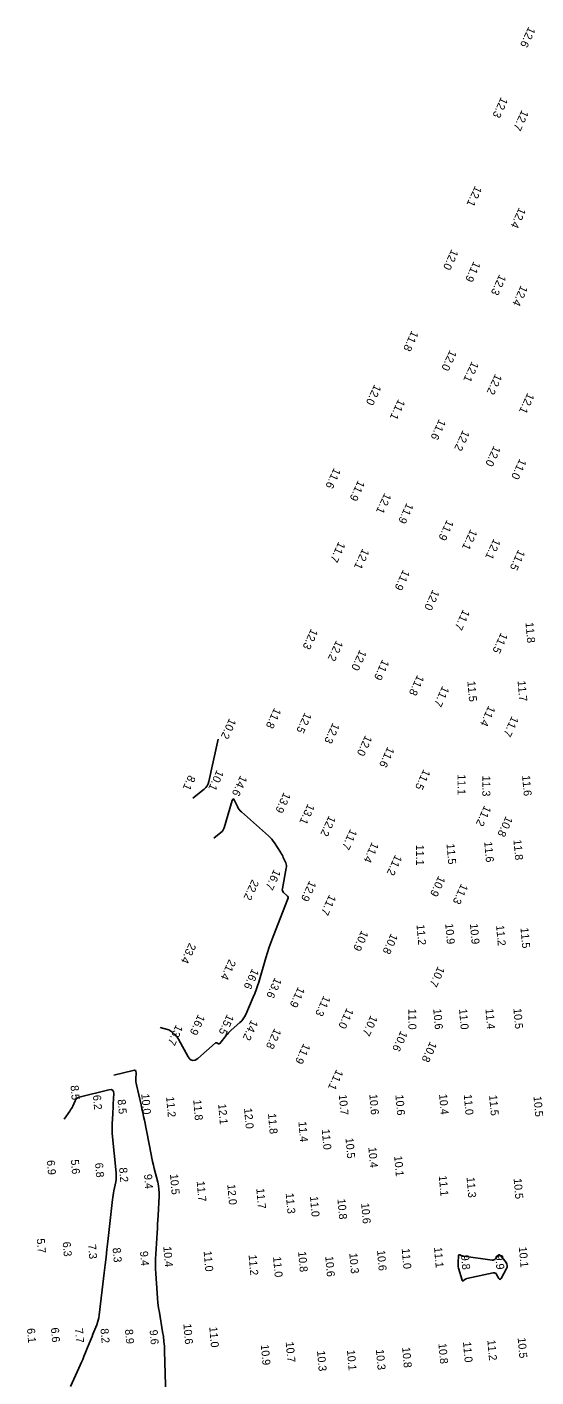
# Model space of a CAD drawing. Extents: x 988130 to 1132882, y 654656 to 841453.
# Drawn here: x 1100606 to 1100924, y 689403 to 690246 of the extents above; entities that cross this region are included whole.
import ezdxf

# ---------------------------------------------------------------- set-up
doc = ezdxf.new("R2010")
doc.units = 0
for name, color, linetype in [('V-TOPO-MAJR', 7, 'Continuous'), ('V-TOPO-MINR', 7, 'Continuous'), ('V-TOPO-SOUN', 7, 'Continuous')]:
    doc.layers.add(name, color=color, linetype=linetype)

msp = doc.modelspace()

# ---------------------------------------------------------------- linework, layer by layer
at = {"layer": 'V-TOPO-MAJR'}
msp.add_lwpolyline([(1100723.03, 689739.14), (1100727.44, 689742.67), (1100728.11, 689743.3), (1100728.67, 689744), (1100729.12, 689744.79), (1100729.44, 689745.65), (1100734.48, 689762.65), (1100734.8, 689763.43), (1100735.16, 689763.7), (1100735.55, 689763.48), (1100735.99, 689762.76), (1100737.79, 689758.89), (1100738.29, 689757.96), (1100738.87, 689757.09), (1100739.54, 689756.28), (1100740.3, 689755.54), (1100757.23, 689740.61), (1100758.28, 689739.61), (1100759.26, 689738.55), (1100760.16, 689737.42), (1100760.98, 689736.22), (1100764.69, 689730.36), (1100765.16, 689729.59), (1100765.61, 689728.79), (1100766.03, 689727.98), (1100766.41, 689727.16), (1100767.9, 689723.83), (1100768.21, 689722.99), (1100768.38, 689722.13), (1100768.41, 689721.26), (1100768.3, 689720.37), (1100765.85, 689707.68), (1100765.8, 689707.02), (1100765.91, 689706.41), (1100766.19, 689705.86), (1100766.63, 689705.36), (1100768.7, 689703.47), (1100769.13, 689702.97), (1100769.36, 689702.43), (1100769.39, 689701.84), (1100769.23, 689701.21), (1100760.06, 689677.7), (1100758.83, 689674.44), (1100757.67, 689671.16), (1100756.58, 689667.86), (1100755.55, 689664.53), (1100751.03, 689649.27), (1100750.29, 689646.89), (1100749.47, 689644.54), (1100748.58, 689642.21), (1100747.62, 689639.91), (1100742.93, 689629.1), (1100742.23, 689627.69), (1100741.39, 689626.37), (1100740.41, 689625.16), (1100739.29, 689624.04), (1100733.9, 689619.17), (1100733.06, 689618.38), (1100732.26, 689617.57), (1100731.5, 689616.72), (1100730.76, 689615.85), (1100726.82, 689610.96), (1100726.63, 689610.77), (1100726.42, 689610.68), (1100726.18, 689610.67), (1100725.93, 689610.76), (1100724.87, 689611.27), (1100724.62, 689611.36), (1100724.37, 689611.37), (1100724.13, 689611.3), (1100723.9, 689611.14), (1100712.94, 689601.56), (1100711.23, 689600.45), (1100709.68, 689600.25), (1100708.29, 689600.97), (1100707.05, 689602.59), (1100700.87, 689613.7), (1100700.47, 689614.36), (1100700.03, 689614.98), (1100699.54, 689615.57), (1100699, 689616.11), (1100696.75, 689618.23), (1100696.16, 689618.72), (1100695.53, 689619.13), (1100694.85, 689619.45), (1100694.13, 689619.7), (1100689.38, 689620.98)], dxfattribs=at)
at = {"layer": 'V-TOPO-MINR'}
for points in [[(1100709.86, 689764.14), (1100716.9, 689769.78), (1100717.97, 689770.78), (1100718.83, 689771.92), (1100719.47, 689773.19), (1100719.89, 689774.59), (1100725.62, 689800.95)], [(1100693.03, 689390.62), (1100692.21, 689418.83), (1100692.07, 689421.87), (1100691.82, 689424.9), (1100691.46, 689427.92), (1100691, 689430.92), (1100688.95, 689442.93), (1100688.47, 689445.94), (1100688.08, 689448.95), (1100687.77, 689451.98), (1100687.54, 689455.01), (1100686.79, 689467.25), (1100686.64, 689470.3), (1100686.59, 689473.35), (1100686.63, 689476.4), (1100686.77, 689479.45), (1100687.54, 689492.67), (1100687.7, 689495.4), (1100687.85, 689498.14), (1100688, 689500.87), (1100688.15, 689503.6), (1100688.77, 689515.57), (1100688.81, 689517.77), (1100688.68, 689519.96), (1100688.38, 689522.13), (1100687.92, 689524.29), (1100685.75, 689532.88), (1100685.22, 689535.03), (1100684.72, 689537.19), (1100684.25, 689539.35), (1100683.81, 689541.52), (1100679.62, 689562.97), (1100679.13, 689565.39), (1100678.63, 689567.8), (1100678.1, 689570.21), (1100677.55, 689572.61), (1100674.6, 689585.18), (1100674.42, 689586.1), (1100674.3, 689587.03), (1100674.24, 689587.97), (1100674.24, 689588.91), (1100674.37, 689592.69), (1100674.29, 689593.49), (1100673.97, 689593.99), (1100673.4, 689594.21), (1100672.61, 689594.12), (1100660.52, 689591.08)], [(1100633.43, 689396.61), (1100638.7, 689408.18), (1100639.51, 689409.99), (1100640.3, 689411.8), (1100641.08, 689413.62), (1100641.84, 689415.45), (1100645.14, 689423.53), (1100645.73, 689424.98), (1100646.32, 689426.43), (1100646.91, 689427.89), (1100647.49, 689429.34), (1100649.82, 689435.17), (1100650.35, 689436.64), (1100650.79, 689438.13), (1100651.12, 689439.65), (1100651.36, 689441.2), (1100654.53, 689467.79), (1100655.1, 689472.63), (1100655.67, 689477.48), (1100656.23, 689482.32), (1100656.78, 689487.17), (1100659.73, 689513.45), (1100659.9, 689514.85), (1100660.1, 689516.25), (1100660.33, 689517.64), (1100660.59, 689519.02), (1100661.68, 689524.56), (1100661.9, 689525.94), (1100662.02, 689527.33), (1100662.03, 689528.73), (1100661.95, 689530.13), (1100659.57, 689554.76), (1100659.45, 689556.29), (1100659.4, 689557.81), (1100659.41, 689559.34), (1100659.47, 689560.87), (1100659.87, 689566.99), (1100659.96, 689568.53), (1100660.04, 689570.06), (1100660.11, 689571.59), (1100660.17, 689573.12), (1100660.41, 689579.62), (1100660.26, 689580.96), (1100659.72, 689581.81), (1100658.77, 689582.17), (1100657.43, 689582.03), (1100638.83, 689577.35), (1100638, 689577.05), (1100637.31, 689576.6), (1100636.74, 689575.99), (1100636.3, 689575.23), (1100634.79, 689571.88), (1100634.4, 689571.06), (1100633.97, 689570.25), (1100633.49, 689569.47), (1100632.98, 689568.71), (1100629.38, 689563.61)]]:
    msp.add_lwpolyline(points, dxfattribs=at)
msp.add_lwpolyline([(1100875.66, 689472.27), (1100875.78, 689471.43), (1100875.98, 689470.6), (1100878.13, 689463.05), (1100878.25, 689462.79), (1100878.4, 689462.67), (1100878.61, 689462.67), (1100878.85, 689462.8), (1100879.92, 689463.59), (1100880.19, 689463.78), (1100880.48, 689463.93), (1100880.78, 689464.04), (1100881.1, 689464.13), (1100897.63, 689467.63), (1100898.29, 689467.68), (1100898.85, 689467.54), (1100899.33, 689467.2), (1100899.72, 689466.67), (1100901.1, 689464.17), (1100901.44, 689463.71), (1100901.79, 689463.55), (1100902.13, 689463.71), (1100902.48, 689464.17), (1100905.87, 689470.31), (1100906.26, 689471.29), (1100906.34, 689472.26), (1100906.11, 689473.19), (1100905.57, 689474.1), (1100902.16, 689478.49), (1100901.76, 689478.87), (1100901.36, 689479), (1100900.96, 689478.88), (1100900.55, 689478.5), (1100898.94, 689476.5), (1100898.5, 689476.08), (1100898.01, 689475.8), (1100897.46, 689475.66), (1100896.85, 689475.67), (1100879.25, 689478.01), (1100878.91, 689478.06), (1100878.57, 689478.14), (1100878.24, 689478.24), (1100877.91, 689478.36), (1100876.62, 689478.88), (1100876.33, 689478.95), (1100876.12, 689478.9), (1100875.98, 689478.73), (1100875.92, 689478.45), (1100875.62, 689473.98), (1100875.6, 689473.12)], close=True, dxfattribs=at)

# ---------------------------------------------------------------- texts
at = {"layer": 'V-TOPO-SOUN'}
for s, rotation, p in [('12.6 ', 245, (1100919.7, 690246.31)), ('12.3 ', 245, (1100902.51, 690202.33)), ('12.7 ', 245, (1100915.47, 690194.32)), ('12.1 ', 245, (1100886.3, 690146.93)), ('12.4 ', 245, (1100913.79, 690133.39)), ('12.0 ', 245, (1100871.59, 690107.32)), ('11.9 ', 245, (1100885.42, 690099.8)), ('12.3 ', 245, (1100901.46, 690091.57)), ('12.4 ', 245, (1100914.95, 690084.77)), ('11.8 ', 245, (1100846.69, 690056.5)), ('12.0 ', 245, (1100870.52, 690044.37)), ('12.1 ', 245, (1100884.27, 690037.29)), ('12.2 ', 245, (1100898.89, 690029.47)), ('12.0 ', 245, (1100823.39, 690022.86)), ('11.1 ', 245, (1100838.33, 690013.73)), ('12.1 ', 245, (1100919.06, 690017.58)), ('11.6 ', 245, (1100863.79, 690001.19)), ('12.2 ', 245, (1100878.59, 689994.34)), ('12.0 ', 245, (1100897.99, 689984.58)), ('11.0 ', 245, (1100914.16, 689976.5)), ('11.6 ', 245, (1100798.12, 689970.77)), ('11.9 ', 245, (1100813.17, 689963.02)), ('12.1 ', 245, (1100829.71, 689955.08)), ('11.9 ', 245, (1100843.55, 689948.9)), ('11.9 ', 245, (1100868.66, 689938.34)), ('12.1 ', 245, (1100883.43, 689932.45)), ('12.1 ', 245, (1100897.93, 689926.54)), ('11.7 ', 245, (1100801.01, 689924.65)), ('12.1 ', 245, (1100815.94, 689920.39)), ('11.5 ', 245, (1100913.3, 689919.7)), ('11.9 ', 245, (1100841.29, 689907.18)), ('12.0 ', 245, (1100859.79, 689894.7)), ('11.7 ', 245, (1100878.76, 689882.35)), ('12.3 ', 245, (1100783.83, 689870.32)), ('11.5 ', 245, (1100902.45, 689867.85)), ('11.8 ', 275, (1100917.74, 689873.88)), ('12.2 ', 245, (1100799.54, 689863.05)), ('12.0 ', 245, (1100814.2, 689857.13)), ('11.9 ', 245, (1100828.36, 689851.1)), ('11.8 ', 245, (1100850.22, 689841.45)), ('11.7 ', 245, (1100865.88, 689834.5)), ('11.5 ', 275, (1100881.43, 689837.17)), ('11.7 ', 275, (1100912.8, 689837.39)), ('11.8 ', 245, (1100760.84, 689820.93)), ('12.5 ', 245, (1100779.89, 689818.01)), ('11.4 ', 245, (1100894.72, 689822.25)), ('10.2 ', 245, (1100732.74, 689814.39)), ('12.3 ', 245, (1100797.34, 689811.52)), ('11.7 ', 245, (1100909.24, 689815.73)), ('12.0 ', 245, (1100817.71, 689803.76)), ('11.6 ', 245, (1100831.63, 689796.59)), ('11.5 ', 245, (1100854.11, 689782.56)), ('8.1', 245, (1100707.33, 689778.93)), ('10.1 ', 245, (1100724.94, 689782.12)), ('14.6 ', 245, (1100739.63, 689778.69)), ('11.1 ', 270, (1100875.34, 689779.13)), ('11.3 ', 270, (1100890.77, 689778.3)), ('11.6 ', 275, (1100915.61, 689778.29)), ('13.9 ', 245, (1100766.77, 689768.13)), ('13.1 ', 245, (1100781.77, 689760.98)), ('11.2 ', 245, (1100892.1, 689759.89)), ('12.2 ', 245, (1100794.96, 689753.58)), ('10.8 ', 245, (1100905.57, 689753.27)), ('11.7 ', 245, (1100808.32, 689745.21)), ('11.4 ', 245, (1100821.88, 689737.06)), ('11.1 ', 270, (1100849.37, 689735.1)), ('11.5 ', 275, (1100868.39, 689735.59)), ('11.6 ', 275, (1100891.95, 689736.88)), ('11.8 ', 275, (1100910.2, 689738.2)), ('11.2 ', 245, (1100836.4, 689729.14)), ('16.7 ', 245, (1100760.6, 689720.08)), ('10.9 ', 245, (1100863.41, 689715.93)), ('22.2 ', 245, (1100746.91, 689713.71)), ('12.9 ', 245, (1100782.77, 689712.91)), ('11.3 ', 245, (1100877.63, 689711.11)), ('11.7 ', 245, (1100795.19, 689704.26)), ('10.9 ', 245, (1100815.36, 689681.9)), ('11.2 ', 275, (1100849.64, 689685.13)), ('10.9 ', 275, (1100867.56, 689685.74)), ('10.9 ', 275, (1100883.01, 689685.71)), ('11.2 ', 275, (1100899.37, 689684.71)), ('11.5 ', 275, (1100914.61, 689683.16)), ('23.4 ', 245, (1100707.67, 689674.09)), ('10.8 ', 245, (1100833.79, 689680)), ('21.4 ', 245, (1100732.54, 689663.84)), ('16.6 ', 245, (1100746.99, 689658.06)), ('10.7 ', 245, (1100863.08, 689659.52)), ('13.6 ', 245, (1100761.15, 689652.43)), ('11.9 ', 245, (1100775.72, 689646.65)), ('11.3 ', 245, (1100791.72, 689641.17)), ('11.0 ', 245, (1100806.12, 689633.42)), ('11.0 ', 270, (1100844.56, 689632.63)), ('10.6 ', 275, (1100860.09, 689632.47)), ('11.0 ', 275, (1100876.21, 689632.45)), ('11.4 ', 275, (1100892.72, 689632.6)), ('10.5 ', 275, (1100910.18, 689632.8)), ('13.7 ', 245, (1100699.45, 689623.02)), ('16.9 ', 245, (1100713.24, 689629.43)), ('15.5 ', 245, (1100731.34, 689629.52)), ('14.2 ', 245, (1100746.39, 689626.09)), ('10.7 ', 245, (1100821.1, 689628.87)), ('12.8 ', 245, (1100760.92, 689620.73)), ('10.6 ', 245, (1100839.84, 689619.2)), ('11.9 ', 245, (1100779.12, 689611.35)), ('10.8 ', 245, (1100858.16, 689612.46)), ('11.1 ', 245, (1100799.65, 689595.04)), ('8.5', 275, (1100633.45, 689584.65)), ('6.2', 275, (1100647.43, 689578.63)), ('8.5', 275, (1100662.86, 689575.9)), ('10.0 ', 275, (1100677.65, 689579.43)), ('11.2 ', 275, (1100693.19, 689577.62)), ('11.8 ', 275, (1100710.12, 689575.65)), ('12.1 ', 275, (1100725.7, 689573.1)), ('10.7 ', 275, (1100801.08, 689578.93)), ('10.6 ', 275, (1100820.12, 689579.17)), ('10.6 ', 275, (1100836.45, 689578.81)), ('10.4 ', 275, (1100863.73, 689579.25)), ('11.0 ', 275, (1100879.18, 689579.07)), ('11.5 ', 275, (1100895, 689578.62)), ('10.5 ', 275, (1100922.74, 689577.92)), ('12.0 ', 275, (1100741.88, 689570.46)), ('11.8 ', 275, (1100756.83, 689567.16)), ('11.4 ', 275, (1100775.84, 689562.15)), ('11.0 ', 275, (1100790.43, 689557.36)), ('10.5 ', 275, (1100805.25, 689551.86)), ('6.9', 275, (1100618.63, 689537.93)), ('5.6', 275, (1100633.63, 689538.35)), ('10.4 ', 275, (1100819.54, 689546.08)), ('10.1 ', 275, (1100835.67, 689540.62)), ('6.8', 275, (1100648.77, 689536.29)), ('8.2', 275, (1100663.81, 689533.33)), ('9.4', 275, (1100679.33, 689529.19)), ('10.5 ', 275, (1100695.58, 689529.31)), ('11.7 ', 275, (1100712.28, 689524.89)), ('12.0 ', 275, (1100731.39, 689522.9)), ('11.1 ', 275, (1100863.56, 689528.34)), ('11.3 ', 275, (1100880.92, 689527.34)), ('10.5 ', 275, (1100910.32, 689526.58)), ('11.7 ', 275, (1100749.53, 689520.38)), ('11.3 ', 275, (1100767.92, 689517.38)), ('11.0 ', 275, (1100783.05, 689515.43)), ('10.8 ', 275, (1100800.23, 689513.81)), ('10.6 ', 275, (1100815.03, 689511.14)), ('5.7', 275, (1100612.31, 689489)), ('6.3', 275, (1100628.53, 689486.94)), ('7.3', 275, (1100644.36, 689485.43)), ('8.3', 275, (1100659.74, 689483.25)), ('9.4', 275, (1100676.82, 689481.1)), ('10.4 ', 275, (1100691.41, 689484.09)), ('11.0 ', 275, (1100716.61, 689481.25)), ('11.2 ', 275, (1100744.73, 689478.85)), ('10.8 ', 275, (1100775.66, 689480.94)), ('10.3 ', 275, (1100807.63, 689479.96)), ('10.6 ', 275, (1100824.95, 689481.71)), ('11.0 ', 275, (1100840.38, 689482.88)), ('11.1 ', 275, (1100860.57, 689483.6)), ('9.8', 275, (1100877.48, 689478.74)), ('9.9', 275, (1100898.81, 689478.84)), ('10.1 ', 275, (1100913.55, 689483.82)), ('11.0 ', 275, (1100759.99, 689477.7)), ('10.6 ', 275, (1100792.6, 689477.97)), ('6.1', 275, (1100606.21, 689432.96)), ('6.6', 275, (1100621.17, 689433.32)), ('7.7', 275, (1100636.18, 689432.92)), ('8.2', 275, (1100652.16, 689432.82)), ('8.9', 275, (1100667.45, 689432.33)), ('9.6', 275, (1100682.84, 689431.95)), ('10.6 ', 275, (1100703.94, 689435.82)), ('11.0 ', 275, (1100720.12, 689433.84)), ('10.9 ', 275, (1100752.34, 689422.78)), ('10.7 ', 275, (1100767.92, 689424.5)), ('10.3 ', 275, (1100824.27, 689419.78)), ('10.8 ', 275, (1100840.66, 689421.14)), ('10.8 ', 275, (1100863.33, 689423.61)), ('11.0 ', 275, (1100878.68, 689424.51)), ('11.2 ', 275, (1100893.9, 689425.69)), ('10.5 ', 275, (1100912.84, 689427.12)), ('10.3 ', 275, (1100787.46, 689418.96)), ('10.1 ', 275, (1100806.15, 689419.42))]:
    msp.add_text(s, height=5, rotation=rotation, dxfattribs=at).set_placement(p)

doc.saveas('drawing.dxf')
